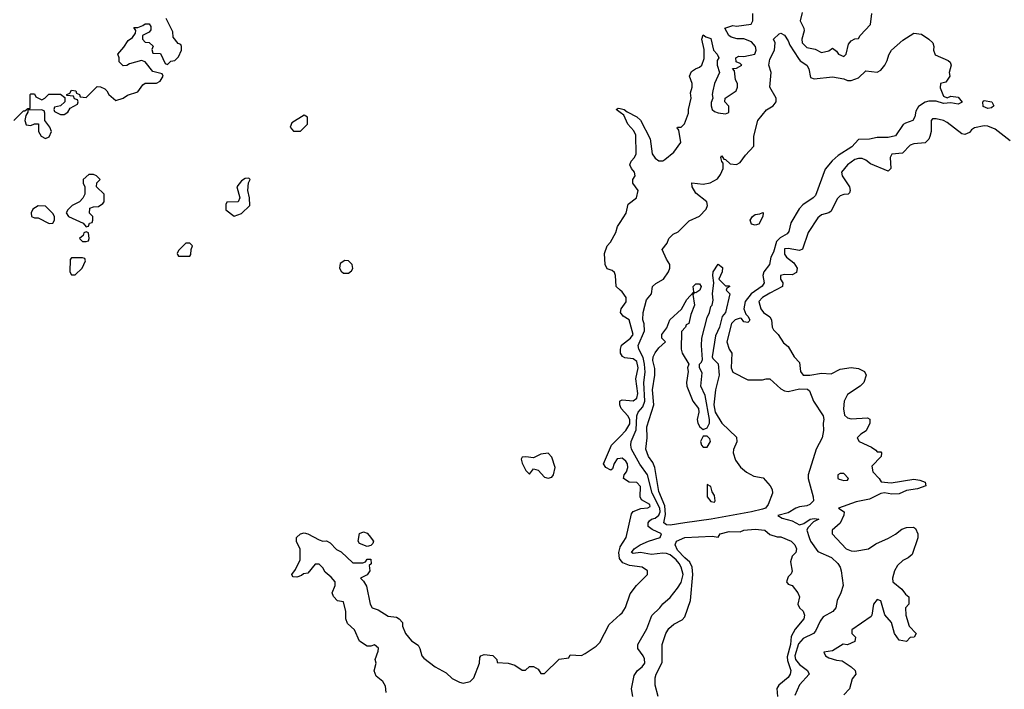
# Model space of a CAD drawing. Header units: inches. Extents: x 2380053 to 2584298, y 380219 to 546618.
# Tile 380 of 656: x 2556750 to 2562079, y 403528 to 407156. Entities that reach past the tile are written whole.
import ezdxf

# ---------------------------------------------------------------- set-up
doc = ezdxf.new("R2010")
doc.units = ezdxf.units.IN
doc.header["$MEASUREMENT"] = 0
doc.layers.add('C5450', color=7, linetype='Continuous')
doc.layers.add('C5460', color=7, linetype='Continuous')

msp = doc.modelspace()

# ---------------------------------------------------------------- linework, layer by layer
at = {"layer": 'C5450', "color": 2}
for points, elevation in [([(2556718, 406610), (2556770, 406662), (2556778, 406662), (2556794, 406674), (2556806, 406674), (2556806, 406750), (2556810, 406754), (2556830, 406754), (2556838, 406738), (2556870, 406722), (2556886, 406730), (2556908.4, 406751.6), (2556971.6, 406751.6), (2556994, 406734), (2556994, 406710), (2556971.6, 406688.4), (2556938, 406682), (2556934, 406670), (2556938, 406658), (2556970, 406642), (2556990, 406642), (2557010, 406654), (2557023.1, 406676.9), (2557062, 406698), (2557066, 406710), (2557062, 406722), (2557047.3, 406727.3), (2557042, 406742), (2557006, 406746), (2557006, 406750), (2557022, 406758), (2557030, 406774), (2557054, 406770), (2557058, 406758), (2557074, 406750), (2557078, 406738), (2557110, 406734), (2557170, 406794), (2557187.3, 406792.7), (2557210, 406782), (2557222, 406770), (2557232, 406750), (2557270, 406718), (2557310, 406731.3), (2557333.2, 406746.8), (2557390, 406764.7), (2557416.4, 406803.6), (2557428.4, 406811.6), (2557490, 406812), (2557510, 406822), (2557526, 406850), (2557522, 406862), (2557470, 406875.3), (2557430, 406928), (2557410, 406935.3), (2557343.6, 406916.4), (2557330, 406908), (2557310, 406906), (2557288, 406928), (2557288, 406950), (2557282, 406970), (2557313.6, 407006.4), (2557336.4, 407043.6), (2557360.4, 407059.6), (2557376.4, 407083.6), (2557378, 407098), (2557367.3, 407112.7), (2557390, 407114), (2557416.4, 407123.6), (2557430, 407134), (2557450, 407134), (2557459.6, 407119.6), (2557459.6, 407100.4), (2557451.6, 407088.4), (2557414, 407070), (2557414, 407050), (2557430, 407034), (2557451.6, 407031.6), (2557472.7, 407012.7), (2557464.7, 406995.3), (2557470, 406974), (2557512.7, 406972.7), (2557538, 406918), (2557550, 406914), (2557568.4, 406931.6), (2557590, 406934), (2557610, 406954), (2557626, 406990), (2557626, 407010), (2557622, 407022), (2557607.3, 407027.3), (2557580.4, 407060.4), (2557578, 407090), (2557543.1, 407163.1)], 34), ([(2560000, 406653.3), (2559978, 406670), (2559990, 406676), (2560000, 406674.1)], 30), ([(2560000, 405690.2), (2559978, 405710), (2559975.3, 405770), (2559970, 405786), (2559956.4, 405796.4), (2559930, 405806), (2559918, 405830), (2559915.3, 405890), (2559928.7, 405930), (2559948, 405950), (2559976.4, 406003.6), (2559984.7, 406035.3), (2560000, 406057.9)], 30), ([(2560000, 405063.9), (2559998, 405070), (2559999, 405090), (2560000, 405090.6)], 30), ([(2560000, 404778.1), (2559984.1, 404775.9), (2559967.7, 404752.3), (2559958, 404722), (2559950, 404715.3), (2559922, 404730), (2559909.5, 404750), (2559953.2, 404850), (2560000, 404897.9)], 30), ([(2558734, 403510), (2558730, 403546), (2558715.3, 403570), (2558680.2, 403600.2), (2558668.8, 403628.9), (2558679, 403670), (2558674, 403690), (2558690, 403734), (2558691.3, 403751.3), (2558670, 403769), (2558650, 403762), (2558630, 403762), (2558590, 403789), (2558562, 403850), (2558524.7, 403884.7), (2558515.3, 403910), (2558515.3, 403950), (2558502, 404002), (2558470, 404008), (2558448.4, 404031.6), (2558442, 404050), (2558458, 404090), (2558458, 404110), (2558436.5, 404136.5), (2558403.1, 404163.1), (2558390, 404186), (2558370, 404206), (2558350, 404206), (2558310, 404158), (2558286, 404154), (2558275.3, 404144.7), (2558250, 404135.3), (2558230, 404138), (2558224.7, 404144.7), (2558222, 404150), (2558243.1, 404176.9), (2558268, 404230), (2558267.3, 404287.3), (2558248.8, 404328.9), (2558249, 404351), (2558269, 404371), (2558290, 404376), (2558310, 404371), (2558370, 404338), (2558390, 404331.3), (2558410, 404332), (2558430, 404322), (2558465.4, 404285.4), (2558490, 404272), (2558552.7, 404212.7), (2558607.3, 404212.7), (2558622, 404218), (2558630, 404234), (2558650, 404234), (2558652, 404208), (2558642, 404198), (2558644.7, 404170), (2558630, 404148), (2558594, 404130), (2558610, 404114), (2558626.8, 404086.8), (2558646.8, 403990), (2558658, 403970), (2558690, 403958), (2558744.5, 403924.5), (2558790, 403918.8), (2558804.7, 403910), (2558822, 403890), (2558822, 403870), (2558838, 403830), (2558870, 403791.3), (2558907.1, 403767.1), (2558916, 403750), (2558926, 403710), (2558936.8, 403696.8), (2558998, 403650), (2559057.5, 403617.5), (2559090, 403586.8), (2559130, 403566), (2559150, 403561), (2559188, 403570), (2559208.7, 403590), (2559238, 403670), (2559240.4, 403699.6), (2559246, 403710), (2559263.1, 403716.9), (2559310, 403712), (2559332, 403690), (2559334, 403674), (2559394, 403670), (2559430, 403658), (2559470, 403632), (2559487.3, 403632.7), (2559508.8, 403651.1), (2559531.2, 403651.1), (2559556.9, 403636.9), (2559570, 403614), (2559590, 403614), (2559670, 403692), (2559722, 403698), (2559730, 403714), (2559790, 403712), (2559810, 403722), (2559870, 403762), (2559890, 403782), (2559940.2, 403879.8), (2560000, 403933.1)], 30), ([(2560000, 404231.1), (2559996, 404236), (2559992.2, 404270), (2560000, 404298.6)], 30)]:
    msp.add_lwpolyline(points, dxfattribs=dict(at, elevation=elevation))
for points, elevation in [([(2556867.3, 406667.3), (2556794, 406666), (2556794, 406654), (2556783.6, 406636.4), (2556778, 406610), (2556785.4, 406585.4), (2556810, 406582), (2556830, 406592), (2556852, 406592), (2556852, 406550), (2556865.4, 406525.4), (2556890, 406512), (2556910, 406522), (2556922, 406550), (2556913.6, 406573.6), (2556886, 406610), (2556886, 406650), (2556882, 406662)], 34), ([(2558290, 406638), (2558223.5, 406596.5), (2558214, 406574), (2558232.7, 406552.7), (2558270, 406552), (2558308, 406590), (2558307.3, 406627.3)], 34), ([(2557150, 406318), (2557123.6, 406316.4), (2557094, 406290), (2557094, 406270), (2557102, 406250), (2557102, 406210), (2557091.6, 406188.4), (2557074, 406170), (2557034, 406150), (2557010, 406126), (2557002, 406110), (2557014, 406090), (2557092.7, 406052.7), (2557110, 406034), (2557122, 406038), (2557127.3, 406052.7), (2557142, 406058), (2557146, 406070), (2557146, 406090), (2557128.4, 406108.4), (2557130, 406134), (2557150, 406142), (2557176.4, 406143.6), (2557200.4, 406159.6), (2557208, 406170), (2557208, 406210), (2557166, 406250), (2557167.3, 406272.7), (2557186, 406290), (2557166, 406310)], 34), ([(2557990, 406298), (2557970, 406295.3), (2557950, 406282), (2557924.7, 406250), (2557941, 406190), (2557932, 406170), (2557872, 406168), (2557865.4, 406154.6), (2557866.4, 406126.4), (2557910, 406091), (2557950, 406106), (2557995.3, 406150), (2557994, 406190), (2557984, 406230), (2557988.4, 406271.6), (2557998, 406290)], 34), ([(2556850, 406148), (2556822, 406130), (2556812, 406110), (2556814, 406090), (2556830, 406082), (2556850, 406082), (2556910, 406052), (2556930, 406054), (2556938, 406070), (2556938, 406090), (2556930, 406106), (2556890, 406146)], 34), ([(2557110, 406006), (2557098, 406002), (2557092.7, 405987.3), (2557074, 405970), (2557090, 405954), (2557110, 405954), (2557122, 405958), (2557126, 405970), (2557122, 406002)], 34), ([(2557670, 405946), (2557650, 405946), (2557610, 405906), (2557602, 405890), (2557603.6, 405883.6), (2557610, 405874), (2557670, 405874), (2557676.4, 405883.6), (2557678, 405910), (2557686, 405930)], 34), ([(2557090, 405866), (2557030, 405866), (2557023.6, 405856.4), (2557022, 405790), (2557030, 405774), (2557050, 405774), (2557088, 405810), (2557106, 405850), (2557102, 405862)], 34), ([(2558510, 405852), (2558484.6, 405835.4), (2558481.3, 405810), (2558490, 405794), (2558503.4, 405783.4), (2558530, 405783), (2558545.4, 405794.6), (2558552.3, 405807.7), (2558549.4, 405830), (2558530, 405849.4)], 34), ([(2559610, 404808), (2559570, 404802), (2559530, 404782), (2559490, 404788), (2559470, 404786), (2559464.7, 404775.3), (2559470, 404754), (2559490, 404714), (2559510, 404694), (2559530, 404722), (2559555.3, 404715.3), (2559590, 404678), (2559610, 404671.3), (2559630, 404678), (2559639, 404690), (2559648.7, 404730), (2559630, 404786)], 34), ([(2558630, 404302), (2558590, 404318), (2558582, 404330), (2558590, 404372), (2558610, 404382), (2558630, 404374), (2558642, 404362), (2558664.7, 404330), (2558662, 404318), (2558650, 404308)], 30)]:
    msp.add_lwpolyline(points, close=True, dxfattribs=dict(at, elevation=elevation))
at = {"layer": 'C5460', "color": 2}
for points, elevation in [([(2560000, 406674.1), (2560022, 406670), (2560037.3, 406657.3), (2560090.4, 406630.4), (2560110, 406611), (2560161.6, 406510), (2560174, 406430), (2560190, 406406), (2560210, 406391), (2560230, 406391), (2560242, 406398), (2560290, 406438), (2560328, 406490), (2560318, 406558), (2560308, 406570), (2560310, 406574), (2560330, 406574), (2560348.4, 406591.6), (2560369.2, 406650), (2560369.3, 406670), (2560384, 406730), (2560380.2, 406759.8), (2560388.8, 406791.1), (2560389, 406810), (2560375.3, 406850), (2560385.6, 406874.4), (2560408, 406890), (2560430, 406898), (2560442, 406910), (2560454.6, 406945.4), (2560454, 406994), (2560442, 407050), (2560450, 407074), (2560463.6, 407063.6), (2560490, 407054), (2560504.7, 406990), (2560524.7, 406970), (2560534, 406950), (2560525.4, 406934.6), (2560524.7, 406910), (2560538, 406870), (2560511.3, 406810), (2560501, 406770), (2560498, 406750), (2560502, 406730), (2560492.7, 406707.3), (2560492, 406690), (2560498, 406670), (2560510, 406658), (2560530, 406652), (2560570, 406646), (2560587.3, 406652.7), (2560587.3, 406687.3), (2560566, 406710), (2560568, 406730), (2560628, 406770), (2560635.3, 406790), (2560635.3, 406810), (2560624, 406830), (2560618, 406878), (2560608.4, 406891.6), (2560630, 406894), (2560658, 406910), (2560650, 406918), (2560627.3, 406927.3), (2560626, 406950), (2560642, 406958), (2560670, 406956), (2560728, 406970), (2560735.1, 406990), (2560732, 407010), (2560710, 407035.6), (2560670, 407052), (2560632.7, 407052.7), (2560601.5, 407061.5), (2560588.7, 407070), (2560566, 407110), (2560610, 407124.7), (2560630, 407121), (2560709, 407131), (2560717.2, 407150), (2560718, 407190)], 30), ([(2560984.5, 407195.5), (2560974, 407150), (2560994, 407110), (2560995.5, 407095.5), (2560983.1, 407050), (2560984.9, 407030), (2561010, 407004.4), (2561055.5, 406995.5), (2561090, 406978.8), (2561130, 406986.8), (2561150, 407002), (2561170, 406986), (2561180.7, 406970), (2561210, 406956.3), (2561223.7, 406970), (2561236.5, 407023.5), (2561250, 407042), (2561270, 407052), (2561290, 407054), (2561298, 407070), (2561354, 407130), (2561362, 407190)], 30), ([(2560068, 403490), (2560062, 403530), (2560076.5, 403603.5), (2560094, 403630), (2560119, 403650), (2560132.7, 403670), (2560132.5, 403692.5), (2560125.2, 403710), (2560096, 403750), (2560096, 403770), (2560143.9, 403856.1), (2560171.9, 403928.1), (2560215.3, 403970), (2560230, 403991.3), (2560270, 404026), (2560310, 404076), (2560330, 404106), (2560340.5, 404150), (2560329.7, 404190), (2560319.2, 404210), (2560303.1, 404230), (2560270, 404256.4), (2560250, 404264), (2560230, 404265.4), (2560170, 404258.7), (2560110, 404269.4), (2560070, 404264), (2560062, 404270), (2560075.3, 404290), (2560109, 404310), (2560154, 404330), (2560217.2, 404350), (2560224, 404370), (2560173.5, 404393.5), (2560152, 404410), (2560152, 404430), (2560159.1, 404440.9), (2560169.2, 404450), (2560190, 404454.9), (2560210, 404472), (2560217.2, 404490), (2560215, 404510), (2560173.5, 404590), (2560148.6, 404690), (2560107, 404747), (2560060.5, 404830), (2560057.6, 404850), (2560058.7, 404870), (2560086.3, 404933.7), (2560089.8, 405010.2), (2560098, 405030), (2560122, 405058), (2560132.9, 405090), (2560127.9, 405190), (2560134.5, 405245.5), (2560131.6, 405290), (2560125.1, 405325.1), (2560100.5, 405370), (2560098, 405390), (2560132.4, 405470), (2560130, 405508), (2560122.4, 405530), (2560124.2, 405570), (2560142, 405638), (2560168.7, 405670), (2560175.3, 405710), (2560192.7, 405727.3), (2560234, 405750), (2560262, 405790), (2560268.7, 405810), (2560268.7, 405830), (2560250, 405858), (2560228, 405910), (2560254.8, 405945.2), (2560264, 405970), (2560286.3, 405993.7), (2560314, 406006), (2560374, 406066), (2560430, 406090.8), (2560465.2, 406130), (2560473.2, 406150), (2560469, 406170), (2560410, 406215.3), (2560389.2, 406250), (2560388.7, 406271.3), (2560450, 406264), (2560487.2, 406272.8), (2560526.6, 406293.4), (2560543.7, 406316.3), (2560557.2, 406350), (2560558, 406378), (2560550, 406388), (2560544, 406410), (2560550, 406418), (2560561, 406401), (2560570, 406398), (2560594.8, 406374.8), (2560630, 406370.8), (2560650, 406382.8), (2560678.3, 406421.7), (2560722.7, 406470), (2560724.1, 406524.1), (2560745.2, 406610), (2560792.5, 406667.5), (2560828.7, 406690), (2560844, 406710), (2560844, 406730), (2560809.2, 406790), (2560817.6, 406870), (2560804.5, 406910), (2560810, 406942), (2560835.3, 406990), (2560838, 407030), (2560829.1, 407050.9), (2560860.4, 407079.6), (2560870, 407082), (2560890, 407072), (2560910, 407042), (2560918, 407018), (2560964.9, 406944.9), (2560973.7, 406933.7), (2561011, 406910), (2561021, 406890), (2561030, 406842), (2561050, 406836), (2561150, 406846), (2561210, 406834.8), (2561230, 406826), (2561250, 406826.8), (2561290, 406841), (2561330, 406878), (2561390, 406871), (2561410, 406882.8), (2561433.2, 406910), (2561445.6, 406934.4), (2561453.6, 406966.4), (2561468.7, 406990), (2561530, 407044.7), (2561590, 407082), (2561630, 407078), (2561670.9, 407050.9), (2561692, 407030), (2561698, 407010), (2561696, 406990), (2561704.9, 406964.9), (2561774.4, 406934.4), (2561785.4, 406925.4), (2561791.3, 406910), (2561781, 406870), (2561784.7, 406850), (2561762, 406818), (2561734, 406810), (2561732.7, 406787.3), (2561750, 406742), (2561770, 406732), (2561790, 406742), (2561830, 406736), (2561851.2, 406708.9), (2561830, 406699), (2561790, 406705.2), (2561750, 406702), (2561710, 406715.3), (2561670, 406715.3), (2561650, 406709), (2561614.4, 406685.6), (2561599.8, 406660.2), (2561594, 406630), (2561584.7, 406610), (2561544.1, 406595.9), (2561532.4, 406587.6), (2561490, 406526.6), (2561450, 406517), (2561390, 406517.2), (2561350, 406509.3), (2561290, 406506), (2561253.6, 406466.4), (2561180.2, 406419.8), (2561147.9, 406392.1), (2561110, 406345.2), (2561056.3, 406203.7), (2561044.9, 406190), (2560988, 406152), (2560969, 406131), (2560924.5, 406055.5), (2560911.9, 406008.1), (2560903.9, 405996.1), (2560866.6, 405973.4), (2560846.1, 405953.9), (2560830, 405897.2), (2560815.5, 405870), (2560807.3, 405830), (2560777, 405790), (2560772.9, 405770), (2560778.8, 405730), (2560768.3, 405711.7), (2560709.5, 405670.5), (2560676.9, 405630), (2560668.8, 405588.9), (2560679.8, 405559.8), (2560690.6, 405550), (2560701, 405530), (2560698, 405522), (2560690, 405515.3), (2560670, 405519), (2560656.2, 405536.2), (2560650, 405538), (2560622, 405530), (2560602.6, 405510), (2560577.1, 405410), (2560590, 405371.3), (2560604.9, 405350), (2560600.4, 405270), (2560610, 405246.8), (2560690, 405204.7), (2560770, 405204.7), (2560789.3, 405210.7), (2560810.6, 405210.6), (2560870, 405156), (2560890, 405144.7), (2560910, 405141), (2560970, 405155.8), (2561014.2, 405154.2), (2561024.5, 405144.5), (2561046.8, 405090), (2561098, 405010), (2561102.8, 404990), (2561098.8, 404970), (2561101, 404930), (2561094, 404890), (2561060.7, 404830), (2561017.6, 404690), (2561017.1, 404670), (2561044.9, 404570), (2561045.5, 404550), (2561027.3, 404530), (2561010, 404521.3), (2560970, 404516.9), (2560950, 404509.7), (2560910, 404483.6), (2560854, 404470), (2560876, 404456), (2560930, 404441.3), (2560970, 404418.8), (2560993.6, 404426.4), (2561028.7, 404450), (2561050, 404454), (2561076, 404450), (2561045.4, 404434.6), (2561016.3, 404403.7), (2561010.7, 404390), (2561022, 404350), (2561030.8, 404330), (2561070, 404274), (2561142.9, 404242.9), (2561177.1, 404210), (2561190.5, 404190), (2561196.3, 404170), (2561206.8, 404090), (2561194.8, 404050), (2561174, 404010), (2561167.7, 403970), (2561150.7, 403950), (2561099.3, 403920.7), (2561082, 403898), (2561057.1, 403842.9), (2561046.8, 403830), (2560990, 403804.2), (2560965.2, 403774.8), (2560944.9, 403710), (2560949.1, 403690), (2560970, 403662.4), (2561014, 403630), (2561022.8, 403610), (2560970, 403553.2), (2560945.2, 403494.8)], 26), ([(2560000, 406057.9), (2560033.2, 406106.8), (2560044, 406156), (2560088.7, 406190), (2560097.2, 406230), (2560069, 406270), (2560068.7, 406290), (2560082, 406310), (2560077.2, 406330), (2560061.2, 406350), (2560052.7, 406370), (2560059.3, 406390), (2560078, 406410), (2560087, 406430), (2560084.2, 406530), (2560074.5, 406554.5), (2560040.9, 406590), (2560018.9, 406638.9), (2560000, 406653.3)], 30), ([(2562110, 406499.3), (2562030, 406562.4), (2561990, 406579.6), (2561970, 406580.7), (2561918, 406570), (2561901.3, 406558.7), (2561890, 406544), (2561865.4, 406534.6), (2561850, 406537.2), (2561770, 406599.3), (2561750, 406609.3), (2561710, 406619.3), (2561690, 406619), (2561682.8, 406610), (2561683, 406550), (2561676.4, 406523.6), (2561670, 406508.7), (2561650, 406488.7), (2561590, 406483.7), (2561570, 406477), (2561527.3, 406432.7), (2561470, 406428), (2561461, 406410), (2561464.7, 406350), (2561450, 406335.3), (2561355.6, 406375.6), (2561330, 406395.1), (2561310, 406403.7), (2561290, 406404.5), (2561270, 406398.4), (2561230.7, 406370), (2561197.3, 406330), (2561202, 406310), (2561241, 406250), (2561244.7, 406230), (2561242, 406218), (2561234, 406210), (2561210, 406209), (2561190, 406202), (2561174.4, 406185.6), (2561142, 406118), (2561130, 406109.2), (2561090, 406099), (2561070, 406082), (2561016.7, 406003.3), (2560986.8, 405913.2), (2560970, 405905.2), (2560910, 405916), (2560890, 405914), (2560890, 405884.7), (2560901, 405870), (2560939.5, 405839.5), (2560957.3, 405810), (2560953.4, 405786.6), (2560930, 405773.2), (2560890, 405776.2), (2560866.8, 405770), (2560867.3, 405750), (2560881, 405730), (2560878, 405710), (2560810, 405675.1), (2560771, 405650), (2560751, 405630), (2560760.7, 405590), (2560774.8, 405570), (2560810, 405546), (2560819.1, 405530), (2560823, 405490), (2560830, 405476), (2560854.8, 405450), (2560884.4, 405404.4), (2560910, 405384.7), (2560941, 405330), (2560970, 405298), (2560976.3, 405250), (2560990, 405230.8), (2561026, 405230), (2561090, 405240.4), (2561142, 405238), (2561190, 405262.8), (2561250, 405270.8), (2561290, 405266), (2561322, 405250), (2561331, 405230), (2561318, 405190), (2561298, 405170), (2561230, 405126), (2561213, 405090), (2561208.3, 405048.3), (2561214, 405014), (2561230, 404998.8), (2561250, 404994), (2561338, 404998), (2561351.3, 404991.3), (2561350.8, 404969.2), (2561330.8, 404929.2), (2561302, 404910), (2561282, 404890), (2561294, 404870), (2561359.8, 404839.8), (2561383.6, 404823.6), (2561390, 404814), (2561410, 404814), (2561414, 404810), (2561412, 404790), (2561362.8, 404737.2), (2561367.1, 404707.1), (2561402, 404670), (2561412, 404652), (2561467.5, 404647.5), (2561590, 404666.7), (2561622, 404662), (2561651.3, 404650), (2561654.8, 404630), (2561610, 404613.5), (2561550, 404604.7), (2561510, 404587.4), (2561470, 404586), (2561430, 404593.2), (2561410, 404589.7), (2561350, 404557.7), (2561276.7, 404543.3), (2561181, 404510), (2561212, 404490), (2561211, 404471), (2561191.4, 404428.6), (2561148.2, 404390), (2561148, 404370), (2561222.8, 404290), (2561250, 404278), (2561270, 404276.3), (2561344, 404290), (2561383.7, 404316.3), (2561452.2, 404347.8), (2561490.9, 404369.1), (2561524.9, 404395.1), (2561550, 404405.5), (2561587.3, 404407.3), (2561598.8, 404398.8), (2561610.8, 404370), (2561610.7, 404349.3), (2561581, 404259), (2561559.5, 404240.5), (2561530, 404225.2), (2561500.7, 404199.3), (2561484.9, 404170), (2561473.4, 404130), (2561474.8, 404110), (2561524.7, 404070), (2561543.5, 404043.5), (2561562, 404030), (2561562, 403990), (2561544.7, 403970), (2561546, 403930), (2561564.7, 403870), (2561602, 403830), (2561592, 403810), (2561570, 403808), (2561550, 403788), (2561510, 403794), (2561485.2, 403830), (2561469, 403890), (2561432.3, 403932.3), (2561410, 404008), (2561390, 404014), (2561371.3, 403990), (2561362.8, 403930), (2561358, 403922), (2561254, 403850), (2561254, 403830), (2561274, 403810), (2561270, 403788), (2561230, 403768.7), (2561207.1, 403772.9), (2561150, 403737.2), (2561102, 403730), (2561112, 403710), (2561130, 403698), (2561170, 403686), (2561202, 403682), (2561250.6, 403650.6), (2561271.3, 403630), (2561276, 403610), (2561256, 403584), (2561242, 403530), (2561210, 403498)], 30), ([(2560000, 405090.6), (2560010, 405096.3), (2560070, 405090.4), (2560090, 405105.5), (2560096.1, 405130), (2560085.1, 405210), (2560097.6, 405270), (2560090, 405303.7), (2560070, 405318.7), (2560024.4, 405324.4), (2560011.9, 405331.9), (2560000.9, 405350), (2560000.9, 405370), (2560007.5, 405392.5), (2560055.1, 405430), (2560069.4, 405450), (2560049.5, 405529.5), (2560015.3, 405550), (2560001.2, 405570), (2560005.2, 405590), (2560033, 405627), (2560031.6, 405650), (2560010, 405681.2), (2560000, 405690.2)], 30), ([(2560000, 404897.9), (2560031.3, 404930), (2560053.1, 404966.9), (2560051.9, 404990), (2560041.3, 405010), (2560004.5, 405050), (2560000, 405063.9)], 30), ([(2560000, 404298.6), (2560000.3, 404299.7), (2560032.7, 404350), (2560061.5, 404478.5), (2560070, 404491), (2560112.1, 404507.9), (2560150, 404511.3), (2560162, 404518), (2560161.2, 404530), (2560115.3, 404555.3), (2560108, 404570), (2560110, 404626), (2560090, 404648), (2560048, 404650), (2560018, 404670), (2560022, 404690), (2560034.2, 404705.8), (2560040.7, 404730), (2560039.6, 404750), (2560030, 404763.7), (2560010, 404779.5), (2560000, 404778.1)], 30), ([(2560206, 403490), (2560189.6, 403550.4), (2560189.6, 403590), (2560195.1, 403610), (2560227.2, 403672.8), (2560226.6, 403770), (2560247, 403830), (2560263.3, 403856.7), (2560290, 403880.5), (2560335.1, 403904.9), (2560350, 403920.7), (2560380.5, 404010), (2560393.3, 404150), (2560389.6, 404190), (2560377.7, 404217.7), (2560350, 404239.6), (2560310, 404282), (2560298.4, 404310), (2560304.5, 404330), (2560350, 404350.2), (2560498.4, 404358.4), (2560530, 404352), (2560542, 404370), (2560590, 404383.2), (2560650, 404381.3), (2560670, 404390.2), (2560730, 404396.5), (2560782, 404390), (2560810, 404366.8), (2560850, 404354), (2560870, 404354), (2560924.7, 404330), (2560946, 404310), (2560954, 404290), (2560950.7, 404270), (2560931, 404250), (2560922, 404218), (2560931.3, 404168.7), (2560925.4, 404154.6), (2560910, 404138), (2560901, 404110), (2560910, 404098), (2560931.3, 404091.3), (2560962, 404050), (2560971.3, 404030), (2560962, 403990), (2560971, 403970), (2560990, 403951), (2560997.1, 403930), (2560994.4, 403910), (2560946.9, 403853.1), (2560925.4, 403814.6), (2560922.4, 403770), (2560904, 403704), (2560904.7, 403684.7), (2560923.1, 403630), (2560919.3, 403610), (2560908.5, 403591.5), (2560858, 403550), (2560847.1, 403532.9), (2560851.9, 403490)], 22), ([(2560000, 403933.1), (2560010, 403942), (2560029.2, 403970.8), (2560054.6, 404045.4), (2560089, 404090), (2560148.7, 404150), (2560148.7, 404170), (2560119, 404190), (2560050, 404199.1), (2560014, 404214), (2560000, 404231.1)], 30)]:
    msp.add_lwpolyline(points, dxfattribs=dict(at, elevation=elevation))
for points, elevation in [([(2561990, 406675.3), (2561965.2, 406685.2), (2561962, 406710), (2561965.2, 406714.8), (2561970, 406718), (2562011.3, 406710), (2562022, 406690), (2562010, 406678)], 26), ([(2560730, 406042), (2560710, 406048), (2560704, 406070), (2560715.3, 406090), (2560730, 406101), (2560756.4, 406103.6), (2560771.2, 406111.1), (2560774, 406110), (2560772, 406090), (2560750, 406048.7)], 22), ([(2560570, 405714), (2560590, 405714), (2560594, 405710), (2560578, 405702), (2560574, 405690), (2560594, 405670), (2560570.8, 405570), (2560552.5, 405547.5), (2560538.4, 405490), (2560516.7, 405443.3), (2560498, 405330), (2560501, 405321), (2560530, 405292), (2560535.5, 405230), (2560516.3, 405150), (2560506.8, 405070), (2560514.8, 405030), (2560550.5, 404970.5), (2560630, 404894), (2560631.2, 404868.9), (2560612.7, 404827.3), (2560612, 404810), (2560624.7, 404770), (2560650.7, 404730.7), (2560684, 404704), (2560723, 404683), (2560774, 404674), (2560812, 404630), (2560822, 404610), (2560824.7, 404590), (2560800.7, 404530), (2560786.8, 404510), (2560770, 404503.5), (2560710, 404488.8), (2560492, 404450), (2560350, 404429.8), (2560270, 404417.7), (2560250, 404419.7), (2560236.2, 404430), (2560245, 404475), (2560242.5, 404522.5), (2560210, 404599), (2560188, 404730), (2560176.6, 404756.6), (2560154, 404790), (2560139.5, 404830), (2560146, 404890), (2560144.5, 404950), (2560181.3, 405070), (2560175.1, 405150), (2560187.3, 405230), (2560187, 405267), (2560176, 405310), (2560179.3, 405330), (2560190, 405351.3), (2560210, 405378), (2560246, 405410), (2560226, 405430), (2560226, 405450), (2560252.9, 405487.1), (2560269, 405530), (2560332.5, 405587.5), (2560360.2, 405639.8), (2560398, 405682), (2560395.3, 405710), (2560410, 405724.7), (2560430, 405724.7), (2560438.8, 405710), (2560430.8, 405690), (2560410, 405675.3), (2560402, 405678), (2560392.7, 405667.3), (2560402, 405610), (2560382, 405558), (2560372, 405510), (2560358, 405502), (2560354, 405490), (2560332.7, 405467.3), (2560330.8, 405370), (2560336, 405350), (2560371, 405290), (2560364, 405270), (2560367.3, 405250), (2560359.1, 405190), (2560361, 405170), (2560393.4, 405090), (2560423, 405050), (2560425.5, 405030), (2560417.3, 404990), (2560421, 404970), (2560431.3, 404950), (2560450, 404936), (2560470, 404944.7), (2560482.7, 404970), (2560482.7, 404990), (2560459.7, 405119.7), (2560437, 405170), (2560443.1, 405243.1), (2560429, 405270), (2560428.7, 405290), (2560439.3, 405300.7), (2560444.7, 405315.3), (2560439.3, 405390), (2560442, 405430), (2560470, 405542), (2560484, 405570), (2560490, 405602), (2560498, 405610), (2560503.1, 405636.9), (2560499, 405670), (2560506.6, 405730), (2560500.9, 405770), (2560502.7, 405790), (2560530, 405832), (2560554, 405814), (2560552, 405790), (2560534, 405750)], 22), ([(2560470, 404899), (2560450, 404899), (2560435.5, 404870), (2560440.5, 404850), (2560450, 404839.1), (2560470, 404840.7), (2560489.2, 404870), (2560485.2, 404885.2)], 22), ([(2561210, 404697.2), (2561190, 404697.2), (2561178, 404690), (2561178, 404670), (2561185.8, 404665.8), (2561210, 404658.8), (2561230, 404662), (2561235.3, 404670)], 30), ([(2560470, 404638), (2560471.3, 404570), (2560490, 404546), (2560510, 404542), (2560513.2, 404550), (2560510, 404578), (2560498, 404598), (2560490, 404626)], 22)]:
    msp.add_lwpolyline(points, close=True, dxfattribs=dict(at, elevation=elevation))

doc.saveas('drawing.dxf')
